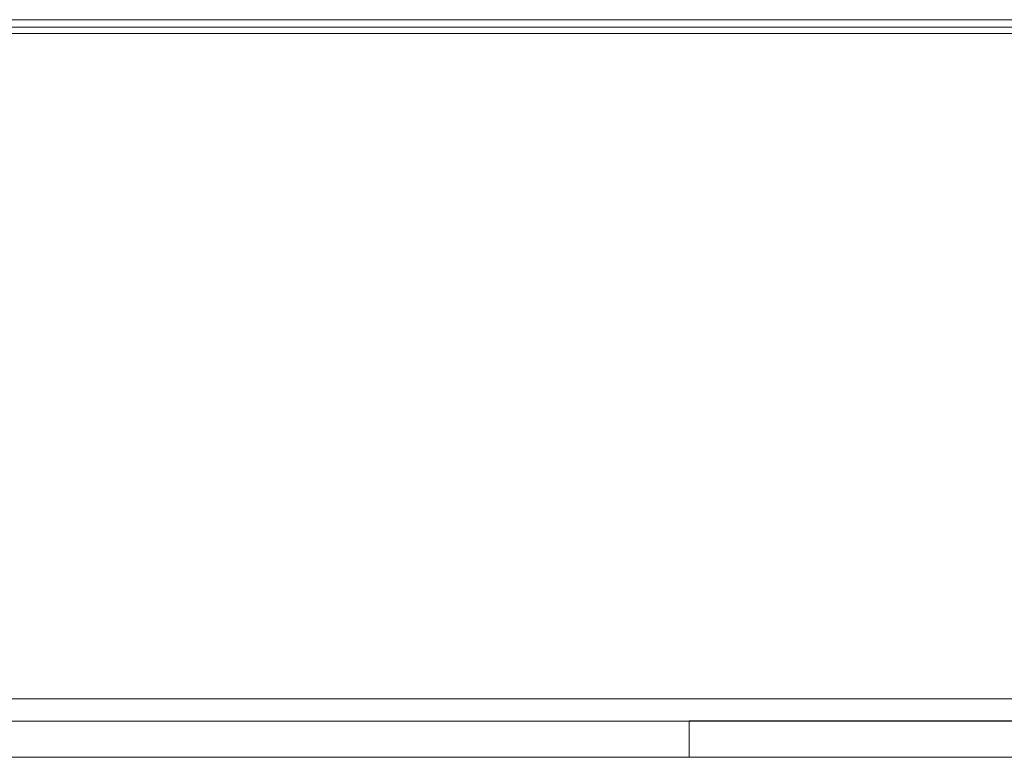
# Model space of a CAD drawing. Header units: millimetres. Extents: x 2 to 902, y -447 to 199.
# Tile 859 of 1056: x 40.77 to 42.2, y 179.87 to 180.95. Entities that reach past the tile are written whole.
import ezdxf

# ---------------------------------------------------------------- set-up
doc = ezdxf.new("R2010")
doc.units = ezdxf.units.MM
doc.header["$MEASUREMENT"] = 0
for name, color, linetype, lineweight in [('IFC-Laje-Contorno', 134, 'Continuous', 5), ('IFC-Parede padrão-Contorno', 44, 'Continuous', 5), ('IFC-Parede-Contorno', 42, 'Continuous', 5), ('IFC-Viga-Contorno', 66, 'Continuous', 5)]:
    doc.layers.add(name, color=color, linetype=linetype, lineweight=lineweight)

msp = doc.modelspace()

# ---------------------------------------------------------------- linework, layer by layer
at = {"layer": 'IFC-Laje-Contorno', "color": 7, "lineweight": 5}
for p, q in [((36.2771, 180.9252), (42.9061, 180.9252)), ((36.2771, 180.9252), (42.9061, 180.9252)), ((32.7871, 179.9574), (42.9061, 179.9574)), ((40.5266, 179.9252), (42.9061, 179.9252))]:
    msp.add_line(p, q, dxfattribs=at)
at = {"layer": 'IFC-Parede padrão-Contorno', "color": 7, "lineweight": 5}
for p, q in [((40.2099, 180.9452), (42.9061, 180.9452)), ((38.9933, 180.9252), (42.9061, 180.9252))]:
    msp.add_line(p, q, dxfattribs=at)
at = {"layer": 'IFC-Parede-Contorno', "color": 7, "lineweight": 5}
for p, q in [((30.684, 179.9252), (41.8187, 179.9252)), ((41.7404, 179.8897), (41.7404, 179.9253)), ((41.7404, 179.9253), (66.7838, 179.9253)), ((41.7404, 179.8725), (41.7404, 179.8897)), ((30.684, 179.8725), (41.8187, 179.8725)), ((41.7404, 179.8725), (66.7838, 179.8725))]:
    msp.add_line(p, q, dxfattribs=at)
at = {"layer": 'IFC-Viga-Contorno', "color": 7, "lineweight": 5}
msp.add_line((36.2771, 180.9345), (42.9061, 180.9345), dxfattribs=at)

doc.saveas('drawing.dxf')
